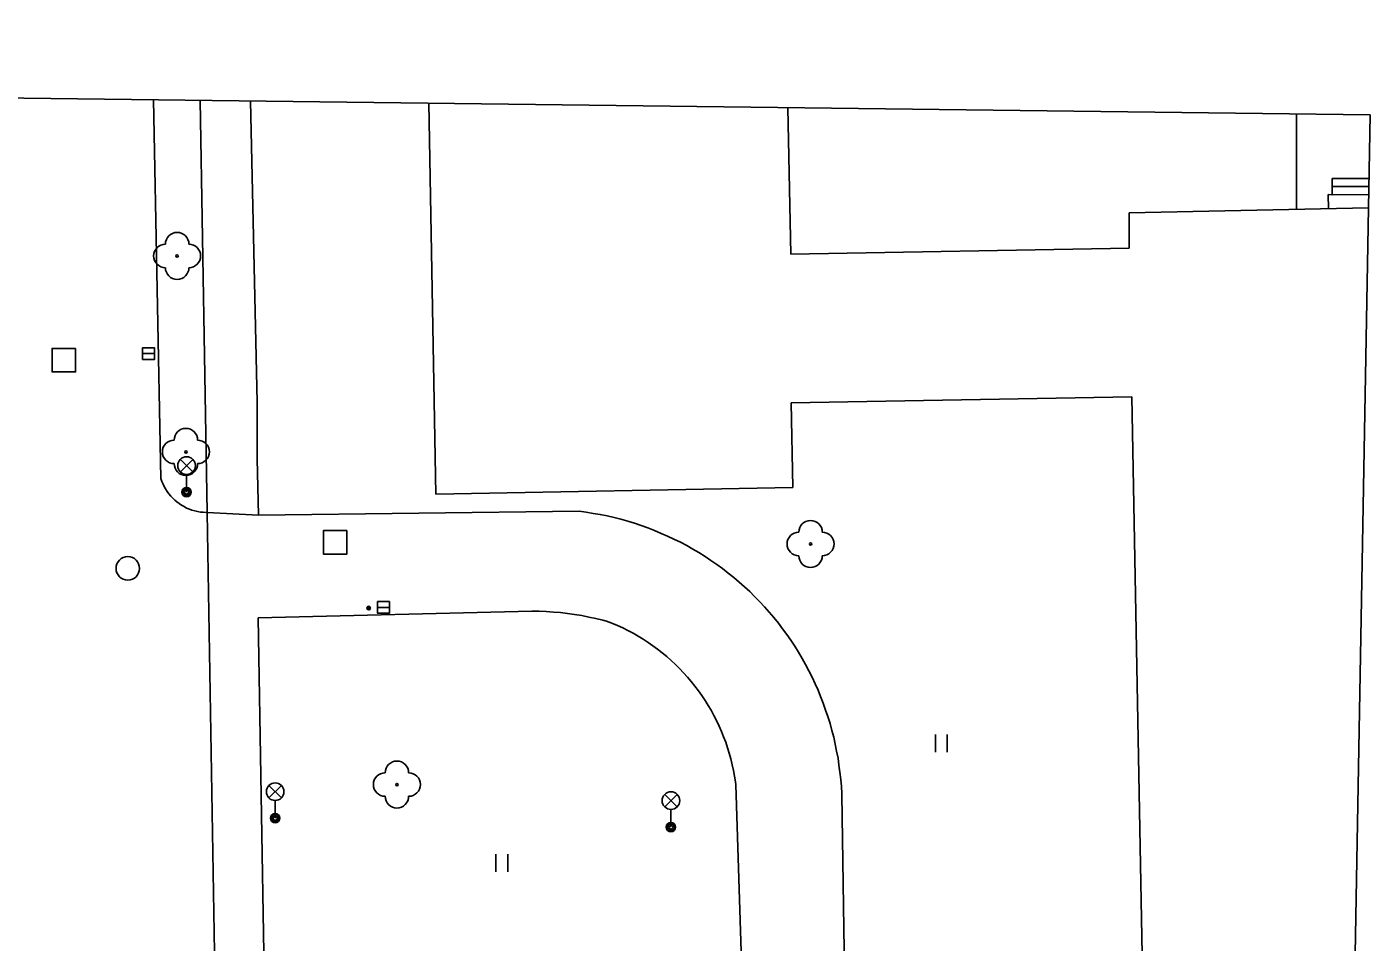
# Model space of a CAD drawing. Extents: x -641829 to -641525, y -1114855 to -1114359.
# Drawn here: x -641582.5 to -641525.3, y -1114397.8 to -1114358.9 of the extents above; entities that cross this region are included whole.
import ezdxf

# ---------------------------------------------------------------- set-up
doc = ezdxf.new("R2010")
doc.units = 0
for name, color, linetype in [('Vrstva 1', 7, 'Continuous'), ('Vrstva 10', 7, 'Continuous'), ('Vrstva 11', 7, 'Continuous'), ('Vrstva 20', 7, 'Continuous'), ('Vrstva 22', 7, 'Continuous'), ('Vrstva 26', 7, 'Continuous'), ('Vrstva 27', 7, 'Continuous'), ('Vrstva 33', 7, 'Continuous'), ('Vrstva 36', 7, 'Continuous'), ('Vrstva 5', 7, 'Continuous')]:
    doc.layers.add(name, color=color, linetype=linetype)

msp = doc.modelspace()

# ---------------------------------------------------------------- linework, layer by layer
at = {"layer": 'Vrstva 1'}
for p, q in [((-641525.3, -1114362.64), (-641828.67, -1114358.89)), ((-641533.66, -1114832.21), (-641525.3, -1114362.64))]:
    msp.add_line(p, q, dxfattribs=at)
at = {"layer": 'Vrstva 10'}
for p, q in [((-641576.75, -1114378.12), (-641577.073, -1114362)), ((-641576.75, -1114378.12), (-641576.71, -1114378.24)), ((-641576.71, -1114378.24), (-641576.66, -1114378.35)), ((-641576.66, -1114378.35), (-641576.61, -1114378.46)), ((-641576.61, -1114378.46), (-641576.55, -1114378.56)), ((-641576.55, -1114378.56), (-641576.48, -1114378.67)), ((-641576.48, -1114378.67), (-641576.41, -1114378.76)), ((-641576.41, -1114378.76), (-641576.33, -1114378.86)), ((-641576.33, -1114378.86), (-641576.25, -1114378.95)), ((-641576.25, -1114378.95), (-641576.16, -1114379.03)), ((-641576.16, -1114379.03), (-641576.07, -1114379.11)), ((-641576.07, -1114379.11), (-641575.97, -1114379.18)), ((-641575.97, -1114379.18), (-641575.87, -1114379.25)), ((-641575.87, -1114379.25), (-641575.76, -1114379.31)), ((-641575.76, -1114379.31), (-641575.66, -1114379.37)), ((-641575.66, -1114379.37), (-641575.54, -1114379.42)), ((-641575.54, -1114379.42), (-641575.43, -1114379.46)), ((-641575.43, -1114379.46), (-641575.31, -1114379.49)), ((-641575.31, -1114379.49), (-641575.19, -1114379.52)), ((-641575.19, -1114379.52), (-641575.07, -1114379.54)), ((-641575.07, -1114379.54), (-641574.95, -1114379.55)), ((-641574.95, -1114379.55), (-641574.83, -1114379.56)), ((-641574.83, -1114379.56), (-641574.78, -1114379.56)), ((-641574.78, -1114379.56), (-641572.6, -1114379.68)), ((-641574.78, -1114379.56), (-641573.9, -1114433.06)), ((-641558.96, -1114379.51), (-641572.6, -1114379.68)), ((-641558.96, -1114379.51), (-641558.66, -1114379.55)), ((-641558.66, -1114379.55), (-641558.36, -1114379.6)), ((-641558.36, -1114379.6), (-641558.06, -1114379.65)), ((-641558.06, -1114379.65), (-641557.77, -1114379.71)), ((-641557.77, -1114379.71), (-641557.47, -1114379.78)), ((-641557.47, -1114379.78), (-641557.18, -1114379.85)), ((-641557.18, -1114379.85), (-641556.89, -1114379.93)), ((-641556.89, -1114379.93), (-641556.6, -1114380.02)), ((-641556.6, -1114380.02), (-641556.31, -1114380.12)), ((-641556.31, -1114380.12), (-641556.03, -1114380.22)), ((-641556.03, -1114380.22), (-641555.75, -1114380.33)), ((-641555.75, -1114380.33), (-641555.47, -1114380.45)), ((-641555.47, -1114380.45), (-641555.19, -1114380.57)), ((-641555.19, -1114380.57), (-641554.92, -1114380.7)), ((-641554.92, -1114380.7), (-641554.65, -1114380.83)), ((-641554.65, -1114380.83), (-641554.38, -1114380.97)), ((-641554.38, -1114380.97), (-641554.12, -1114381.12)), ((-641554.12, -1114381.12), (-641553.86, -1114381.27)), ((-641553.86, -1114381.27), (-641553.6, -1114381.44)), ((-641553.6, -1114381.44), (-641553.35, -1114381.6)), ((-641553.35, -1114381.6), (-641553.1, -1114381.77)), ((-641553.1, -1114381.77), (-641552.86, -1114381.95)), ((-641552.86, -1114381.95), (-641552.62, -1114382.14)), ((-641552.62, -1114382.14), (-641552.38, -1114382.33)), ((-641552.38, -1114382.33), (-641552.15, -1114382.52)), ((-641552.15, -1114382.52), (-641551.92, -1114382.72)), ((-641551.92, -1114382.72), (-641551.7, -1114382.93)), ((-641551.7, -1114382.93), (-641551.49, -1114383.14)), ((-641551.49, -1114383.14), (-641551.27, -1114383.36)), ((-641551.27, -1114383.36), (-641551.07, -1114383.58)), ((-641551.07, -1114383.58), (-641550.87, -1114383.8)), ((-641572.61, -1114384.05), (-641560.97, -1114383.76)), ((-641572.61, -1114384.05), (-641572.32, -1114400.95)), ((-641560.97, -1114383.76), (-641560.66, -1114383.76)), ((-641560.66, -1114383.76), (-641560.36, -1114383.77)), ((-641560.36, -1114383.77), (-641560.05, -1114383.8)), ((-641560.05, -1114383.8), (-641559.75, -1114383.82)), ((-641559.75, -1114383.82), (-641559.45, -1114383.86)), ((-641559.45, -1114383.86), (-641559.15, -1114383.9)), ((-641559.15, -1114383.9), (-641558.84, -1114383.95)), ((-641558.84, -1114383.95), (-641558.54, -1114384.01)), ((-641558.54, -1114384.01), (-641558.25, -1114384.07)), ((-641558.25, -1114384.07), (-641557.95, -1114384.14)), ((-641557.95, -1114384.14), (-641557.79, -1114384.18)), ((-641557.79, -1114384.18), (-641557.56, -1114384.27)), ((-641550.87, -1114383.8), (-641550.67, -1114384.03)), ((-641550.67, -1114384.03), (-641550.48, -1114384.27)), ((-641557.56, -1114384.27), (-641557.33, -1114384.37)), ((-641557.33, -1114384.37), (-641557.1, -1114384.47)), ((-641557.1, -1114384.47), (-641556.88, -1114384.58)), ((-641556.88, -1114384.58), (-641556.66, -1114384.7)), ((-641556.66, -1114384.7), (-641556.44, -1114384.83)), ((-641550.48, -1114384.27), (-641550.3, -1114384.51)), ((-641550.3, -1114384.51), (-641550.12, -1114384.75)), ((-641550.12, -1114384.75), (-641549.95, -1114385)), ((-641556.44, -1114384.83), (-641556.23, -1114384.95)), ((-641556.23, -1114384.95), (-641556.02, -1114385.09)), ((-641556.02, -1114385.09), (-641555.82, -1114385.23)), ((-641555.82, -1114385.23), (-641555.62, -1114385.38)), ((-641549.95, -1114385), (-641549.78, -1114385.25)), ((-641549.78, -1114385.25), (-641549.62, -1114385.51)), ((-641555.62, -1114385.38), (-641555.42, -1114385.53)), ((-641555.42, -1114385.53), (-641555.23, -1114385.69)), ((-641555.23, -1114385.69), (-641555.04, -1114385.86)), ((-641555.04, -1114385.86), (-641554.86, -1114386.03)), ((-641549.62, -1114385.51), (-641549.47, -1114385.77)), ((-641549.47, -1114385.77), (-641549.32, -1114386.03)), ((-641554.86, -1114386.03), (-641554.69, -1114386.2)), ((-641554.69, -1114386.2), (-641554.51, -1114386.38)), ((-641554.51, -1114386.38), (-641554.35, -1114386.57)), ((-641549.32, -1114386.03), (-641549.18, -1114386.3)), ((-641549.18, -1114386.3), (-641549.04, -1114386.57)), ((-641554.35, -1114386.57), (-641554.19, -1114386.76)), ((-641554.19, -1114386.76), (-641554.03, -1114386.95)), ((-641554.03, -1114386.95), (-641553.88, -1114387.15)), ((-641549.04, -1114386.57), (-641548.91, -1114386.85)), ((-641548.91, -1114386.85), (-641548.79, -1114387.12)), ((-641553.88, -1114387.15), (-641553.74, -1114387.35)), ((-641553.74, -1114387.35), (-641553.6, -1114387.56)), ((-641553.6, -1114387.56), (-641553.47, -1114387.77)), ((-641548.79, -1114387.12), (-641548.68, -1114387.4)), ((-641548.68, -1114387.4), (-641548.57, -1114387.68)), ((-641553.47, -1114387.77), (-641553.34, -1114387.98)), ((-641553.34, -1114387.98), (-641553.22, -1114388.2)), ((-641548.57, -1114387.68), (-641548.47, -1114387.97)), ((-641548.47, -1114387.97), (-641548.37, -1114388.25)), ((-641553.22, -1114388.2), (-641553.11, -1114388.42)), ((-641553.11, -1114388.42), (-641553, -1114388.65)), ((-641553, -1114388.65), (-641552.9, -1114388.88)), ((-641548.37, -1114388.25), (-641548.28, -1114388.54)), ((-641548.28, -1114388.54), (-641548.2, -1114388.84)), ((-641552.9, -1114388.88), (-641552.81, -1114389.11)), ((-641552.81, -1114389.11), (-641552.72, -1114389.34)), ((-641548.2, -1114388.84), (-641548.12, -1114389.13)), ((-641548.12, -1114389.13), (-641548.06, -1114389.42)), ((-641552.72, -1114389.34), (-641552.64, -1114389.58)), ((-641552.64, -1114389.58), (-641552.57, -1114389.81)), ((-641552.57, -1114389.81), (-641552.5, -1114390.05)), ((-641548.06, -1114389.42), (-641548, -1114389.72)), ((-641548, -1114389.72), (-641547.94, -1114390.02)), ((-641552.5, -1114390.05), (-641552.44, -1114390.3)), ((-641552.44, -1114390.3), (-641552.39, -1114390.54)), ((-641547.94, -1114390.02), (-641547.9, -1114390.32)), ((-641547.9, -1114390.32), (-641547.86, -1114390.62)), ((-641552.39, -1114390.54), (-641552.34, -1114390.78)), ((-641552.34, -1114390.78), (-641552.31, -1114391.03)), ((-641552.31, -1114391.03), (-641552.29, -1114391.15)), ((-641547.86, -1114390.62), (-641547.82, -1114390.92)), ((-641547.82, -1114390.92), (-641547.8, -1114391.22)), ((-641551.93, -1114402.34), (-641552.29, -1114391.15)), ((-641547.8, -1114391.22), (-641547.78, -1114391.52)), ((-641547.78, -1114391.52), (-641547.78, -1114391.56)), ((-641547.32, -1114421.83), (-641547.78, -1114391.56))]:
    msp.add_line(p, q, dxfattribs=at)
at = {"layer": 'Vrstva 11'}
for p, q in [((-641575.084, -1114362.025), (-641574.78, -1114379.56)), ((-641572.942, -1114362.051), (-641572.66, -1114374.87)), ((-641528.43, -1114366.66), (-641528.438, -1114362.601)), ((-641526.92, -1114365.34), (-641525.348, -1114365.34)), ((-641526.92, -1114365.69), (-641525.354, -1114365.69)), ((-641527.08, -1114366.03), (-641526.91, -1114366.04)), ((-641527.07, -1114366.63), (-641527.08, -1114366.03)), ((-641526.91, -1114366.04), (-641525.36, -1114366.032)), ((-641572.65, -1114377.27), (-641572.66, -1114374.87)), ((-641572.65, -1114377.27), (-641572.6, -1114379.68))]:
    msp.add_line(p, q, dxfattribs=at)
msp.add_lwpolyline([(-641526.91, -1114366.04), (-641526.92, -1114365.69), (-641526.92, -1114365.34)], dxfattribs=at)
at = {"layer": 'Vrstva 20'}
for radius in [0.075, 0.0204]:
    msp.add_circle((-641567.91, -1114383.63), radius, dxfattribs=at)
at = {"layer": 'Vrstva 22'}
for centre in [(-641576.06, -1114368.64), (-641575.69, -1114376.98), (-641549.11, -1114380.9), (-641566.71, -1114391.14)]:
    msp.add_circle(centre, 0.05, dxfattribs=at)
for centre, start, end in [((-641576.56, -1114368.64), 90, 270), ((-641576.06, -1114368.14), 0, 180), ((-641575.56, -1114368.64), 270, 90), ((-641576.06, -1114369.14), 180, 0), ((-641575.69, -1114376.48), 0, 180), ((-641576.19, -1114376.98), 90, 270), ((-641575.19, -1114376.98), 270, 90), ((-641575.69, -1114377.48), 180, 0), ((-641549.11, -1114380.4), 0, 180), ((-641549.61, -1114380.9), 90, 270), ((-641548.61, -1114380.9), 270, 90), ((-641549.11, -1114381.4), 180, 0), ((-641566.71, -1114390.64), 0, 180), ((-641567.21, -1114391.14), 90, 270), ((-641566.21, -1114391.14), 270, 90), ((-641566.71, -1114391.64), 180, 0)]:
    msp.add_arc(centre, 0.5, start, end, dxfattribs=at)
at = {"layer": 'Vrstva 26'}
for points in [[(-641580.38, -1114372.58), (-641581.38, -1114372.58), (-641581.38, -1114373.58), (-641580.38, -1114373.58)], [(-641568.84, -1114380.33), (-641569.84, -1114380.33), (-641569.84, -1114381.33), (-641568.84, -1114381.33)]]:
    msp.add_lwpolyline(points, close=True, dxfattribs=at)
at = {"layer": 'Vrstva 27'}
for p, q in [((-641577.53, -1114372.8), (-641577.03, -1114372.8)), ((-641567.03, -1114383.6), (-641567.53, -1114383.6))]:
    msp.add_line(p, q, dxfattribs=at)
for points in [[(-641577.53, -1114373.05), (-641577.03, -1114373.05), (-641577.03, -1114372.55), (-641577.53, -1114372.55)], [(-641567.03, -1114383.35), (-641567.53, -1114383.35), (-641567.53, -1114383.85), (-641567.03, -1114383.85)]]:
    msp.add_lwpolyline(points, close=True, dxfattribs=at)
msp.add_circle((-641578.16, -1114381.94), 0.5, dxfattribs=at)
at = {"layer": 'Vrstva 33'}
for p, q in [((-641575.925, -1114377.83), (-641575.395, -1114377.3)), ((-641575.925, -1114377.3), (-641575.395, -1114377.83)), ((-641575.66, -1114377.94), (-641575.66, -1114378.69)), ((-641572.154, -1114391.71), (-641571.626, -1114391.18)), ((-641572.154, -1114391.18), (-641571.626, -1114391.71)), ((-641555.314, -1114392.09), (-641554.786, -1114391.56)), ((-641555.314, -1114391.56), (-641554.786, -1114392.09)), ((-641571.89, -1114391.82), (-641571.89, -1114392.57)), ((-641555.05, -1114392.2), (-641555.05, -1114392.95))]:
    msp.add_line(p, q, dxfattribs=at)
for centre, radius in [((-641575.66, -1114377.565), 0.375), ((-641575.66, -1114378.69), 0.2), ((-641575.66, -1114378.69), 0.145), ((-641575.66, -1114378.69), 0.0876), ((-641571.89, -1114391.445), 0.375), ((-641555.05, -1114391.825), 0.375), ((-641571.89, -1114392.57), 0.2), ((-641571.89, -1114392.57), 0.145), ((-641571.89, -1114392.57), 0.0876), ((-641555.05, -1114392.95), 0.2), ((-641555.05, -1114392.95), 0.145), ((-641555.05, -1114392.95), 0.0876)]:
    msp.add_circle(centre, radius, dxfattribs=at)
at = {"layer": 'Vrstva 36'}
for p, q in [((-641543.794, -1114389.762), (-641543.794, -1114389.014)), ((-641543.294, -1114389.762), (-641543.294, -1114389.014)), ((-641562.494, -1114394.852), (-641562.494, -1114394.104)), ((-641561.994, -1114394.852), (-641561.994, -1114394.104))]:
    msp.add_line(p, q, dxfattribs=at)
at = {"layer": 'Vrstva 5'}
for p, q in [((-641565.06, -1114378.78), (-641565.352, -1114362.145)), ((-641550.072, -1114362.334), (-641549.95, -1114368.56)), ((-641535.56, -1114366.81), (-641525.37, -1114366.595)), ((-641535.56, -1114368.31), (-641535.56, -1114366.81)), ((-641549.95, -1114368.56), (-641535.56, -1114368.31)), ((-641535.44, -1114374.64), (-641549.93, -1114374.9)), ((-641549.93, -1114374.9), (-641549.86, -1114378.5)), ((-641535.44, -1114374.64), (-641534.98, -1114399.74)), ((-641549.86, -1114378.5), (-641565.06, -1114378.78))]:
    msp.add_line(p, q, dxfattribs=at)

doc.saveas('drawing.dxf')
